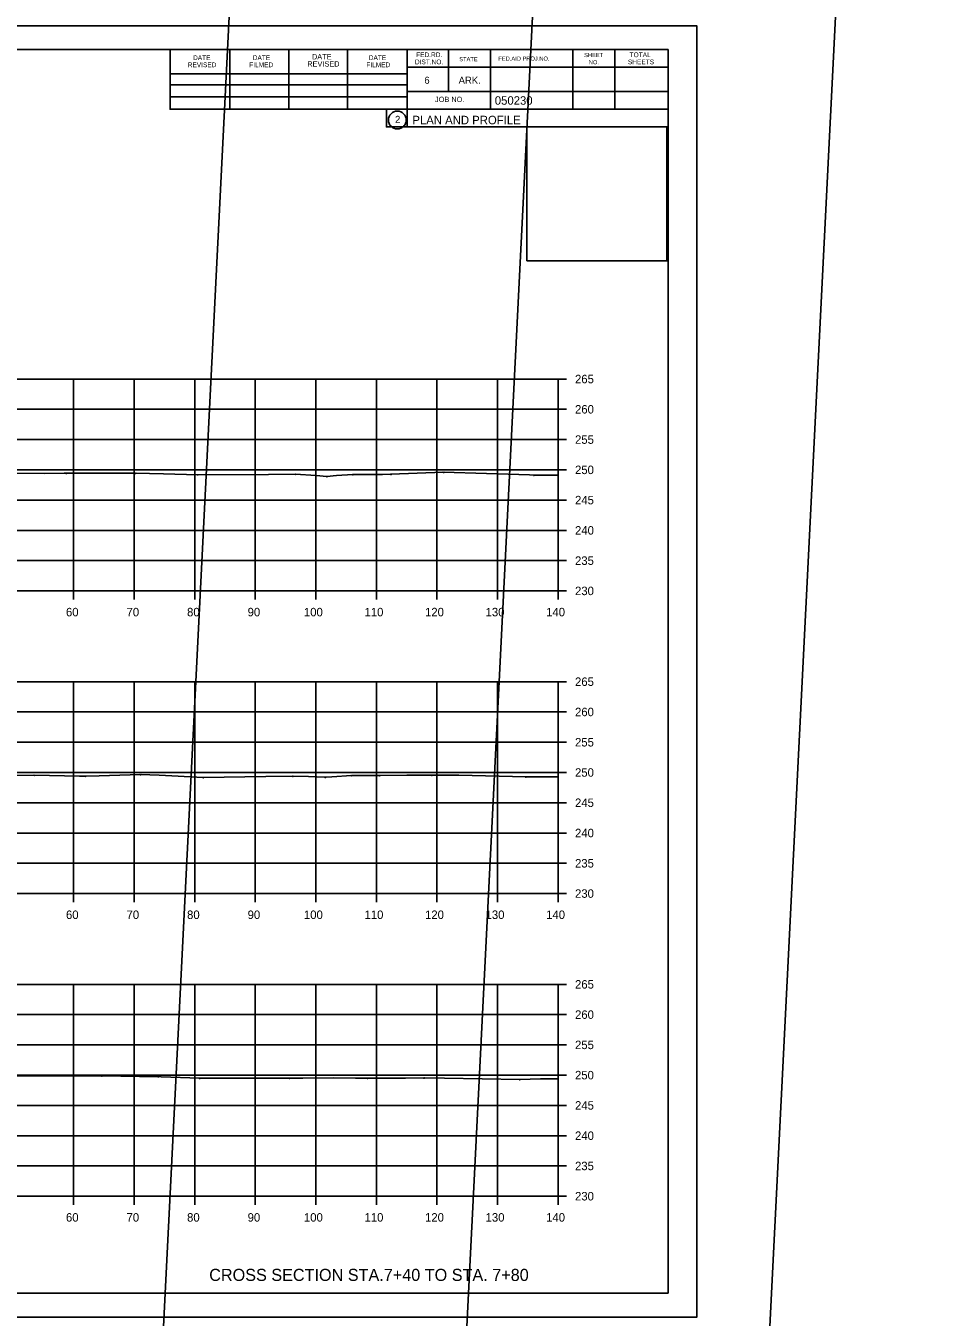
# Model space of a CAD drawing. Extents: x 1300404 to 1323571, y 234004 to 252077.
# Drawn here: x 1315769.4 to 1315919.7, y 242555.1 to 242768.5 of the extents above; entities that cross this region are included whole.
import ezdxf

# ---------------------------------------------------------------- set-up
doc = ezdxf.new("R2010")
doc.units = 0
for name, color, linetype in [('Default', 7, 'Continuous'), ('R_Axis', 7, 'Continuous'), ('R_Axis Annot', 7, 'Continuous'), ('R_Border', 7, 'Continuous'), ('R_Border Prem', 7, 'Continuous'), ('R_Draft', 7, 'Continuous'), ('R_Exist Surface', 7, 'Continuous'), ('R_Floodway', 7, 'Continuous'), ('R_Grid', 7, 'Continuous'), ('R_No Plot', 7, 'Continuous')]:
    doc.layers.add(name, color=color, linetype=linetype)

msp = doc.modelspace()

# ---------------------------------------------------------------- linework, layer by layer
at = {"layer": 'Default'}
for p, q in [((1315559.28, 242764.58), (1315875.46, 242764.58)), ((1315793.2, 242754.7), (1315793.2, 242764.58)), ((1315803.06, 242754.7), (1315803.06, 242764.38)), ((1315812.82, 242754.7), (1315812.82, 242764.38)), ((1315822.5, 242754.7), (1315822.5, 242764.38)), ((1315832.36, 242764.58), (1315832.36, 242751.78)), ((1315839.2, 242764.58), (1315839.2, 242757.64)), ((1315846.14, 242764.58), (1315846.14, 242754.7)), ((1315859.72, 242764.58), (1315859.72, 242754.7)), ((1315866.66, 242764.58), (1315866.66, 242754.7)), ((1315875.46, 242559.12), (1315875.46, 242764.58)), ((1315875.46, 242761.64), (1315832.36, 242761.64)), ((1315875.46, 242761.66), (1315875.46, 242761.66)), ((1315793.2, 242760.56), (1315832.36, 242760.56)), ((1315793.2, 242758.7), (1315832.36, 242758.7)), ((1315875.46, 242757.64), (1315832.36, 242757.64)), ((1315835.32, 242757.64), (1315875.46, 242757.64)), ((1315793.2, 242754.7), (1315793.2, 242756.76)), ((1315793.2, 242756.76), (1315832.36, 242756.76)), ((1315875.46, 242754.7), (1315793.2, 242754.7)), ((1315832.36, 242751.78), (1315875.46, 242751.78)), ((1315875.46, 242559.12), (1315559.28, 242559.12))]:
    msp.add_line(p, q, dxfattribs=at)
msp.add_circle((1315830.74, 242752.91), 1.47, dxfattribs=at)
at = {"layer": 'R_Axis'}
for p, q in [((1315857.28, 242675.12), (1315857.28, 242710.12)), ((1315858.68, 242710.12), (1315857.28, 242710.12)), ((1315858.68, 242705.12), (1315857.28, 242705.12)), ((1315858.68, 242700.12), (1315857.28, 242700.12)), ((1315858.68, 242695.12), (1315857.28, 242695.12)), ((1315858.68, 242690.12), (1315857.28, 242690.12)), ((1315858.68, 242685.12), (1315857.28, 242685.12)), ((1315858.68, 242680.12), (1315857.28, 242680.12)), ((1315577.28, 242675.12), (1315857.28, 242675.12)), ((1315777.28, 242673.72), (1315777.28, 242675.12)), ((1315787.28, 242673.72), (1315787.28, 242675.12)), ((1315797.28, 242673.72), (1315797.28, 242675.12)), ((1315807.28, 242673.72), (1315807.28, 242675.12)), ((1315817.28, 242673.72), (1315817.28, 242675.12)), ((1315827.28, 242673.72), (1315827.28, 242675.12)), ((1315837.28, 242673.72), (1315837.28, 242675.12)), ((1315847.28, 242673.72), (1315847.28, 242675.12)), ((1315857.28, 242673.72), (1315857.28, 242675.12)), ((1315858.68, 242675.12), (1315857.28, 242675.12)), ((1315857.28, 242625.12), (1315857.28, 242660.12)), ((1315858.68, 242660.12), (1315857.28, 242660.12)), ((1315858.68, 242655.12), (1315857.28, 242655.12)), ((1315858.68, 242650.12), (1315857.28, 242650.12)), ((1315858.68, 242645.12), (1315857.28, 242645.12)), ((1315858.68, 242640.12), (1315857.28, 242640.12)), ((1315858.68, 242635.12), (1315857.28, 242635.12)), ((1315858.68, 242630.12), (1315857.28, 242630.12)), ((1315577.28, 242625.12), (1315857.28, 242625.12)), ((1315777.28, 242623.72), (1315777.28, 242625.12)), ((1315787.28, 242623.72), (1315787.28, 242625.12)), ((1315797.28, 242623.72), (1315797.28, 242625.12)), ((1315807.28, 242623.72), (1315807.28, 242625.12)), ((1315817.28, 242623.72), (1315817.28, 242625.12)), ((1315827.28, 242623.72), (1315827.28, 242625.12)), ((1315837.28, 242623.72), (1315837.28, 242625.12)), ((1315847.28, 242623.72), (1315847.28, 242625.12)), ((1315857.28, 242623.72), (1315857.28, 242625.12)), ((1315858.68, 242625.12), (1315857.28, 242625.12)), ((1315857.28, 242575.12), (1315857.28, 242610.12)), ((1315858.68, 242610.12), (1315857.28, 242610.12)), ((1315858.68, 242605.12), (1315857.28, 242605.12)), ((1315858.68, 242600.12), (1315857.28, 242600.12)), ((1315858.68, 242595.12), (1315857.28, 242595.12)), ((1315858.68, 242590.12), (1315857.28, 242590.12)), ((1315858.68, 242585.12), (1315857.28, 242585.12)), ((1315858.68, 242580.12), (1315857.28, 242580.12)), ((1315577.28, 242575.12), (1315857.28, 242575.12)), ((1315777.28, 242573.72), (1315777.28, 242575.12)), ((1315787.28, 242573.72), (1315787.28, 242575.12)), ((1315797.28, 242573.72), (1315797.28, 242575.12)), ((1315807.28, 242573.72), (1315807.28, 242575.12)), ((1315817.28, 242573.72), (1315817.28, 242575.12)), ((1315827.28, 242573.72), (1315827.28, 242575.12)), ((1315837.28, 242573.72), (1315837.28, 242575.12)), ((1315847.28, 242573.72), (1315847.28, 242575.12)), ((1315857.28, 242573.72), (1315857.28, 242575.12)), ((1315858.68, 242575.12), (1315857.28, 242575.12))]:
    msp.add_line(p, q, dxfattribs=at)
at = {"layer": 'R_Draft'}
for points in [[(1315776.08, 242694.61), (1315776.13, 242694.51), (1315776.03, 242694.51)], [(1315787.49, 242694.63), (1315787.54, 242694.53), (1315787.44, 242694.53)], [(1315797.78, 242694.37), (1315797.83, 242694.27), (1315797.73, 242694.27)], [(1315813.89, 242694.45), (1315813.94, 242694.35), (1315813.84, 242694.35)], [(1315819.11, 242694.09), (1315819.16, 242693.99), (1315819.06, 242693.99)], [(1315823.4, 242694.42), (1315823.45, 242694.32), (1315823.35, 242694.32)], [(1315829.67, 242694.44), (1315829.72, 242694.34), (1315829.62, 242694.34)], [(1315838.38, 242694.77), (1315838.43, 242694.67), (1315838.33, 242694.67)], [(1315853.3, 242694.31), (1315853.35, 242694.21), (1315853.25, 242694.21)], [(1315770.79, 242644.74), (1315770.84, 242644.64), (1315770.74, 242644.64)], [(1315779.26, 242644.58), (1315779.31, 242644.48), (1315779.21, 242644.48)], [(1315788.3, 242644.84), (1315788.35, 242644.74), (1315788.25, 242644.74)], [(1315798.68, 242644.35), (1315798.73, 242644.25), (1315798.63, 242644.25)], [(1315813.48, 242644.57), (1315813.53, 242644.47), (1315813.43, 242644.47)], [(1315818.84, 242644.39), (1315818.89, 242644.29), (1315818.79, 242644.29)], [(1315823.14, 242644.67), (1315823.19, 242644.57), (1315823.09, 242644.57)], [(1315827.84, 242644.68), (1315827.89, 242644.58), (1315827.79, 242644.58)], [(1315836.42, 242644.75), (1315836.47, 242644.65), (1315836.37, 242644.65)], [(1315851.94, 242644.47), (1315851.99, 242644.37), (1315851.89, 242644.37)], [(1315781.95, 242595.06), (1315782, 242594.96), (1315781.9, 242594.96)], [(1315791.26, 242594.92), (1315791.31, 242594.82), (1315791.21, 242594.82)], [(1315798.08, 242594.66), (1315798.13, 242594.56), (1315798.03, 242594.56)], [(1315812.94, 242594.67), (1315812.99, 242594.57), (1315812.89, 242594.57)], [(1315825.82, 242594.67), (1315825.87, 242594.57), (1315825.77, 242594.57)], [(1315835.15, 242594.72), (1315835.2, 242594.62), (1315835.1, 242594.62)], [(1315850.95, 242594.45), (1315851, 242594.35), (1315850.9, 242594.35)]]:
    msp.add_lwpolyline(points, close=True, dxfattribs=at)
at = {"layer": 'R_Exist Surface'}
for points in [[(1315763.34, 242694.55), (1315772.4, 242694.53), (1315775.69, 242694.57), (1315776.08, 242694.56), (1315776.8, 242694.57), (1315787.49, 242694.58), (1315792.1, 242694.48), (1315797.78, 242694.32), (1315809.47, 242694.33), (1315813.89, 242694.4), (1315817.33, 242694.19), (1315819.11, 242694.04), (1315820.7, 242694.17), (1315823.4, 242694.37), (1315828.28, 242694.35), (1315829.67, 242694.39), (1315833.99, 242694.55), (1315838.38, 242694.72), (1315852.59, 242694.27), (1315853.3, 242694.26), (1315853.7, 242694.26), (1315857.28, 242694.26)], [(1315762.65, 242644.63), (1315770.79, 242644.69), (1315778.25, 242644.54), (1315779.26, 242644.53), (1315781.47, 242644.58), (1315788.3, 242644.79), (1315791.39, 242644.67), (1315798.68, 242644.3), (1315809.04, 242644.48), (1315813.48, 242644.52), (1315816.09, 242644.45), (1315818.84, 242644.34), (1315819.92, 242644.42), (1315823.14, 242644.62), (1315823.72, 242644.64), (1315827.84, 242644.63), (1315832.3, 242644.67), (1315836.42, 242644.7), (1315840.88, 242644.66), (1315851.94, 242644.42), (1315856.23, 242644.4), (1315857.28, 242644.4)], [(1315760.36, 242594.84), (1315770.81, 242594.98), (1315771.36, 242594.98), (1315777.09, 242595), (1315781, 242595), (1315781.95, 242595.01), (1315788.18, 242594.91), (1315791.26, 242594.87), (1315791.74, 242594.86), (1315798.08, 242594.61), (1315802.56, 242594.64), (1315812.94, 242594.62), (1315815.14, 242594.63), (1315820.24, 242594.66), (1315823.81, 242594.63), (1315825.82, 242594.62), (1315832.09, 242594.62), (1315835.15, 242594.67), (1315838.53, 242594.63), (1315850.95, 242594.4), (1315854.39, 242594.51), (1315857.28, 242594.5)]]:
    msp.add_lwpolyline(points, dxfattribs=at)
at = {"layer": 'R_Floodway'}
for p, q in [((1315876.66, 242242.17), (1315919.73, 243101.79)), ((1315825.8, 242226.29), (1315868.69, 243082.46)), ((1315774.94, 242210.4), (1315817.61, 243062.15))]:
    msp.add_line(p, q, dxfattribs=at)
at = {"layer": 'R_Grid'}
for p, q in [((1315577.28, 242710.12), (1315857.28, 242710.12)), ((1315777.28, 242675.12), (1315777.28, 242710.12)), ((1315787.28, 242675.12), (1315787.28, 242710.12)), ((1315797.28, 242675.12), (1315797.28, 242710.12)), ((1315807.28, 242675.12), (1315807.28, 242710.12)), ((1315817.28, 242675.12), (1315817.28, 242710.12)), ((1315827.28, 242675.12), (1315827.28, 242710.12)), ((1315837.28, 242675.12), (1315837.28, 242710.12)), ((1315847.28, 242675.12), (1315847.28, 242710.12)), ((1315857.28, 242675.12), (1315857.28, 242710.12)), ((1315577.28, 242705.12), (1315857.28, 242705.12)), ((1315577.28, 242700.12), (1315857.28, 242700.12)), ((1315577.28, 242695.12), (1315857.28, 242695.12)), ((1315577.28, 242690.12), (1315857.28, 242690.12)), ((1315577.28, 242685.12), (1315857.28, 242685.12)), ((1315577.28, 242680.12), (1315857.28, 242680.12)), ((1315577.28, 242675.12), (1315857.28, 242675.12)), ((1315577.28, 242660.12), (1315857.28, 242660.12)), ((1315777.28, 242625.12), (1315777.28, 242660.12)), ((1315787.28, 242625.12), (1315787.28, 242660.12)), ((1315797.28, 242625.12), (1315797.28, 242660.12)), ((1315807.28, 242625.12), (1315807.28, 242660.12)), ((1315817.28, 242625.12), (1315817.28, 242660.12)), ((1315827.28, 242625.12), (1315827.28, 242660.12)), ((1315837.28, 242625.12), (1315837.28, 242660.12)), ((1315847.28, 242625.12), (1315847.28, 242660.12)), ((1315857.28, 242625.12), (1315857.28, 242660.12)), ((1315577.28, 242655.12), (1315857.28, 242655.12)), ((1315577.28, 242650.12), (1315857.28, 242650.12)), ((1315577.28, 242645.12), (1315857.28, 242645.12)), ((1315577.28, 242640.12), (1315857.28, 242640.12)), ((1315577.28, 242635.12), (1315857.28, 242635.12)), ((1315577.28, 242630.12), (1315857.28, 242630.12)), ((1315577.28, 242625.12), (1315857.28, 242625.12)), ((1315577.28, 242610.12), (1315857.28, 242610.12)), ((1315777.28, 242575.12), (1315777.28, 242610.12)), ((1315787.28, 242575.12), (1315787.28, 242610.12)), ((1315797.28, 242575.12), (1315797.28, 242610.12)), ((1315807.28, 242575.12), (1315807.28, 242610.12)), ((1315817.28, 242575.12), (1315817.28, 242610.12)), ((1315827.28, 242575.12), (1315827.28, 242610.12)), ((1315837.28, 242575.12), (1315837.28, 242610.12)), ((1315847.28, 242575.12), (1315847.28, 242610.12)), ((1315857.28, 242575.12), (1315857.28, 242610.12)), ((1315577.28, 242605.12), (1315857.28, 242605.12)), ((1315577.28, 242600.12), (1315857.28, 242600.12)), ((1315577.28, 242595.12), (1315857.28, 242595.12)), ((1315577.28, 242590.12), (1315857.28, 242590.12)), ((1315577.28, 242585.12), (1315857.28, 242585.12)), ((1315577.28, 242580.12), (1315857.28, 242580.12)), ((1315577.28, 242575.12), (1315857.28, 242575.12))]:
    msp.add_line(p, q, dxfattribs=at)
at = {"layer": 'R_No Plot'}
for p, q in [((1315546.87, 242768.47), (1315880.21, 242768.47)), ((1315546.87, 242555.14), (1315880.21, 242555.14))]:
    msp.add_line(p, q, dxfattribs=at)
for points in [[(1315546.87, 242768.47), (1315880.21, 242768.47), (1315880.21, 242555.14), (1315546.87, 242555.14)], [(1315793.2, 242764.58), (1315793.2, 242754.7), (1315828.93, 242754.7), (1315828.93, 242751.78), (1315852.13, 242751.78), (1315852.13, 242729.66), (1315875.46, 242729.66), (1315875.46, 242559.12), (1315559.28, 242559.12), (1315559.28, 242764.58)], [(1315852.13, 242751.81), (1315875.23, 242751.81), (1315875.23, 242729.66), (1315852.13, 242729.66)]]:
    msp.add_lwpolyline(points, close=True, dxfattribs=at)

# ---------------------------------------------------------------- texts
at = {"layer": 'Default'}
msp.add_text('2', height=1.17, dxfattribs=at).set_placement((1315830.36, 242752.43))
at = {"layer": 'R_Axis Annot'}
for s, p in [('265', (1315860.08, 242709.42)), ('260', (1315860.08, 242704.42)), ('255', (1315860.08, 242699.42)), ('250', (1315860.08, 242694.42)), ('245', (1315860.08, 242689.42)), ('240', (1315860.08, 242684.42)), ('235', (1315860.08, 242679.42)), ('230', (1315860.08, 242674.42)), ('60', (1315776.01, 242670.92)), ('70', (1315786.01, 242670.92)), ('80', (1315796.01, 242670.92)), ('90', (1315806.01, 242670.92)), ('100', (1315815.31, 242670.92)), ('110', (1315825.31, 242670.92)), ('120', (1315835.31, 242670.92)), ('130', (1315845.31, 242670.92)), ('140', (1315855.31, 242670.92)), ('265', (1315860.08, 242659.42)), ('260', (1315860.08, 242654.42)), ('255', (1315860.08, 242649.42)), ('250', (1315860.08, 242644.42)), ('245', (1315860.08, 242639.42)), ('240', (1315860.08, 242634.42)), ('235', (1315860.08, 242629.42)), ('230', (1315860.08, 242624.42)), ('60', (1315776.01, 242620.92)), ('70', (1315786.01, 242620.92)), ('80', (1315796.01, 242620.92)), ('90', (1315806.01, 242620.92)), ('100', (1315815.31, 242620.92)), ('110', (1315825.31, 242620.92)), ('120', (1315835.31, 242620.92)), ('130', (1315845.31, 242620.92)), ('140', (1315855.31, 242620.92)), ('265', (1315860.08, 242609.42)), ('260', (1315860.08, 242604.42)), ('255', (1315860.08, 242599.42)), ('250', (1315860.08, 242594.42)), ('245', (1315860.08, 242589.42)), ('240', (1315860.08, 242584.42)), ('235', (1315860.08, 242579.42)), ('230', (1315860.08, 242574.42)), ('60', (1315776.01, 242570.92)), ('70', (1315786.01, 242570.92)), ('80', (1315796.01, 242570.92)), ('90', (1315806.01, 242570.92)), ('100', (1315815.31, 242570.92)), ('110', (1315825.31, 242570.92)), ('120', (1315835.31, 242570.92)), ('130', (1315845.31, 242570.92)), ('140', (1315855.31, 242570.92))]:
    msp.add_text(s, height=1.4, dxfattribs=at).set_placement(p)
at = {"layer": 'R_Border'}
for s, height, p in [('DATE', 0.879, (1315816.64, 242762.92)), ('FED.RD.', 0.782, (1315833.84, 242763.3)), ('SHEET', 0.684, (1315861.58, 242763.3)), ('TOTAL', 0.782, (1315869.1, 242763.3)), ('REVISED', 0.782, (1315796.12, 242761.64)), ('DATE', 0.782, (1315797, 242762.82)), ('FILMED', 0.782, (1315806.28, 242761.64)), ('DATE', 0.782, (1315806.86, 242762.82)), ('REVISED', 0.879, (1315815.86, 242761.74)), ('FILMED', 0.782, (1315825.62, 242761.64)), ('DATE', 0.782, (1315826.02, 242762.82)), ('DIST.NO.', 0.782, (1315833.64, 242762.12)), ('STATE', 0.684, (1315840.96, 242762.62)), ('FED.AID PROJ.NO.', 0.684, (1315847.42, 242762.72)), ('NO.', 0.684, (1315862.36, 242762.12)), ('SHEETS', 0.782, (1315868.82, 242762.12)), ('6', 1.17, (1315835.2, 242758.9)), ('ARK.', 1.172, (1315840.86, 242758.9)), ('JOB NO.', 0.879, (1315836.96, 242755.88))]:
    msp.add_text(s, height=height, dxfattribs=at).set_placement(p)
for s, p in [('050230', (1315846.83, 242755.44)), ('PLAN AND PROFILE', (1315833.22, 242752.21))]:
    msp.add_text(s, height=1.4, rotation=360, dxfattribs=at).set_placement(p)
at = {"layer": 'R_Border Prem'}
msp.add_text('DWB', height=0.01, dxfattribs=at).set_placement((1315836.15, 242746.09))
at = {"layer": 'R_Draft'}
msp.add_text('CROSS SECTION STA.7+40 TO STA. 7+80', height=2, dxfattribs=at).set_placement((1315799.67, 242561.12))

doc.saveas('drawing.dxf')
